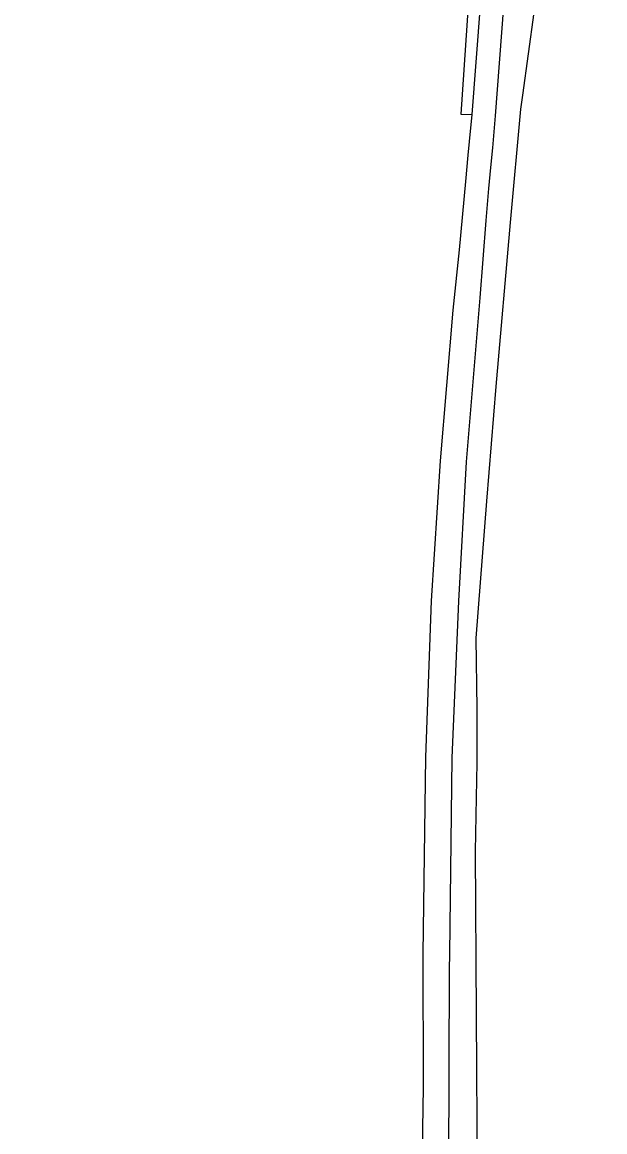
# Model space of a CAD drawing. Extents: x 0 to 34, y 0 to 22.
# Drawn here: x 5.30257 to 5.32585, y 15.6936 to 15.73794 of the extents above; entities that cross this region are included whole.
import ezdxf

# ---------------------------------------------------------------- set-up
doc = ezdxf.new("R2010")
doc.units = 0
for name, color, linetype in [('GM_X_Corporation', 7, 'Continuous'), ('GM_X_Interchange_Ramps', 7, 'Continuous'), ('GM_X_Interstate_Route', 7, 'Continuous')]:
    doc.layers.add(name, color=color, linetype=linetype)

msp = doc.modelspace()

# ---------------------------------------------------------------- linework, layer by layer
at = {"layer": 'GM_X_Corporation'}
msp.add_lwpolyline([(5.320759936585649, 15.691742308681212), (5.320686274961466, 15.704793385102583), (5.320731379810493, 15.706951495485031), (5.320755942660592, 15.708346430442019), (5.320756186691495, 15.710501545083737), (5.32071143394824, 15.713330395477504), (5.321144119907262, 15.7187979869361), (5.321506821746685, 15.72338122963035), (5.32207926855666, 15.729936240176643), (5.322499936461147, 15.734461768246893), (5.322577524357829, 15.735023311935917), (5.323034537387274, 15.738331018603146)], dxfattribs=at)
at = {"layer": 'GM_X_Interchange_Ramps'}
msp.add_lwpolyline([(5.301950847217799, 15.784533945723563), (5.304043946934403, 15.784282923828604), (5.306122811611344, 15.78387843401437), (5.3081879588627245, 15.783264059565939), (5.310127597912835, 15.782483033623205), (5.311997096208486, 15.781464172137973), (5.31374161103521, 15.78025018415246), (5.315317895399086, 15.778841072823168), (5.316741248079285, 15.777306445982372), (5.318039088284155, 15.775589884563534), (5.3191133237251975, 15.773804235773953), (5.319992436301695, 15.77186459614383), (5.320675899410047, 15.769827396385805), (5.321108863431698, 15.7677622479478), (5.321317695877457, 15.765683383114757), (5.321373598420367, 15.763548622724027), (5.3212697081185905, 15.759737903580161), (5.321102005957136, 15.75306835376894), (5.320934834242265, 15.74729162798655), (5.320655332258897, 15.742548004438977), (5.320097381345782, 15.734273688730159), (5.3205459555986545, 15.734255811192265)], dxfattribs=at)
at = {"layer": 'GM_X_Interstate_Route'}
for points in [[(5.321115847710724, 15.730015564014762), (5.321218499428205, 15.731300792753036), (5.3212980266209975, 15.732139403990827), (5.321372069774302, 15.73292026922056), (5.321483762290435, 15.734204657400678), (5.321818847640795, 15.738588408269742), (5.322104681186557, 15.741925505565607), (5.32230744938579, 15.745359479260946), (5.322851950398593, 15.75182340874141), (5.323619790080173, 15.760688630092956), (5.324010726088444, 15.765421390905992), (5.3246947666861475, 15.773476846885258), (5.324984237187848, 15.776720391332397), (5.325099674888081, 15.778014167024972), (5.32533699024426, 15.781127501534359), (5.325574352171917, 15.783752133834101), (5.325755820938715, 15.786111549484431), (5.325780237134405, 15.786371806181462), (5.325852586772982, 15.787143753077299)], [(5.318556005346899, 15.692069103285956), (5.318611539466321, 15.695382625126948), (5.318593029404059, 15.700704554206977), (5.318694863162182, 15.708571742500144), (5.3189262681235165, 15.714819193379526), (5.319287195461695, 15.720418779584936), (5.319787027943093, 15.726434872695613), (5.320046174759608, 15.728850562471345), (5.3202960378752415, 15.731571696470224), (5.320393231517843, 15.732628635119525), (5.32044417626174, 15.733182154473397), (5.3205459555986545, 15.734255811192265), (5.320879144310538, 15.738605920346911)], [(5.319651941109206, 15.700102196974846), (5.319654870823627, 15.700698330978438), (5.319752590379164, 15.708544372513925), (5.320017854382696, 15.714798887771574), (5.320324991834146, 15.720369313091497), (5.3208694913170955, 15.72693101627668), (5.321115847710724, 15.730015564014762)], [(5.319620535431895, 15.683016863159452), (5.319626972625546, 15.68369385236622), (5.319613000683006, 15.692182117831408), (5.319651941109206, 15.700102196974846)]]:
    msp.add_lwpolyline(points, dxfattribs=at)

doc.saveas('drawing.dxf')
